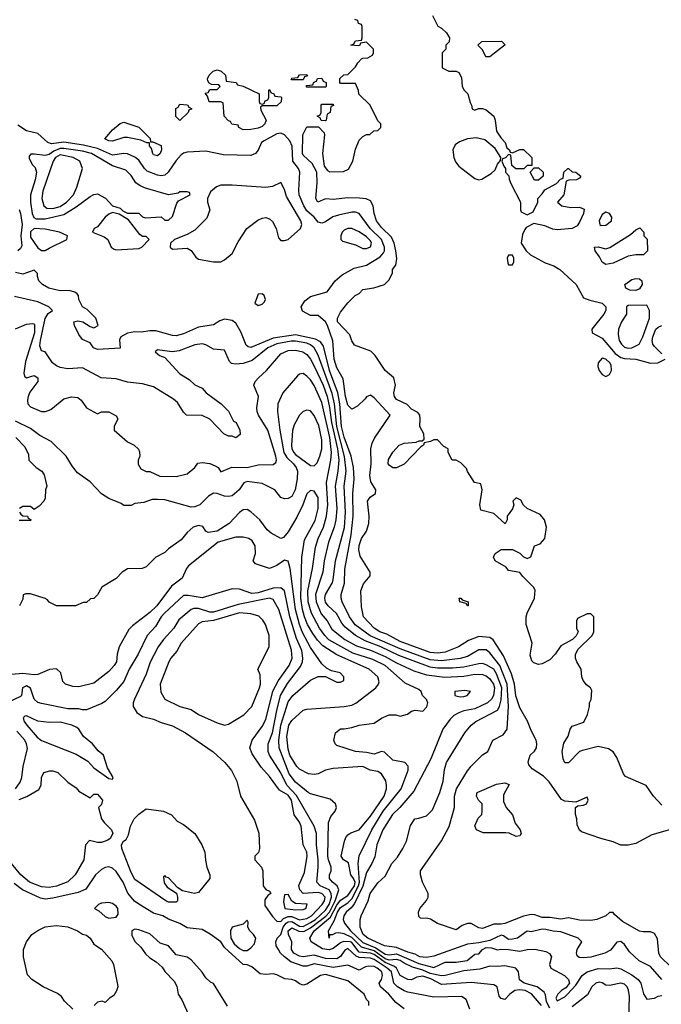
# Model space of a CAD drawing. Header units: inches. Extents: x 1793389 to 1900389, y 320802 to 470796.
# Tile 516 of 656: x 1872713 to 1876147, y 383956 to 389227. Entities that reach past the tile are written whole.
import ezdxf

# ---------------------------------------------------------------- set-up
doc = ezdxf.new("R2010")
doc.units = ezdxf.units.IN
doc.header["$MEASUREMENT"] = 0
doc.layers.add('B8378', color=7, linetype='Continuous')

msp = doc.modelspace()

# ---------------------------------------------------------------- linework, layer by layer
at = {"layer": 'B8378', "color": 2}
for points, elevation in [([(1874922, 389250), (1874951.6, 389191.6), (1874970, 389182), (1874996.9, 389156.9), (1875014, 389130), (1875011.6, 389108.4), (1874994, 389090), (1874994, 389070), (1874974, 389050), (1874974, 388970), (1875010, 388952), (1875050, 388952), (1875063.6, 388943.6), (1875076.9, 388916.9), (1875082, 388870), (1875092, 388850), (1875111, 388831), (1875123.6, 388783.6), (1875132, 388770), (1875134, 388750), (1875150, 388742), (1875168.7, 388751.3), (1875190, 388751.3), (1875210, 388744.7), (1875250.7, 388710.7), (1875258, 388690), (1875264.7, 388630), (1875290, 388592), (1875311.3, 388570), (1875321, 388541), (1875334, 388530), (1875338, 388518), (1875350, 388514), (1875390, 388532), (1875410, 388532), (1875454, 388490), (1875454, 388446), (1875430, 388446), (1875412, 388428), (1875368.4, 388428.4), (1875347.3, 388447.3), (1875342, 388502), (1875330, 388506), (1875312.7, 388487.3), (1875298, 388482), (1875294, 388470), (1875303.6, 388443.6), (1875314, 388430), (1875314, 388410), (1875331.6, 388391.6), (1875332.7, 388372.7), (1875342, 388350), (1875394, 388250), (1875394, 388210), (1875398, 388198), (1875430, 388182), (1875462, 388198), (1875486, 388250), (1875486, 388270), (1875510, 388294), (1875523.1, 388316.9), (1875586, 388350), (1875607.3, 388372.7), (1875622, 388378), (1875626, 388410), (1875646, 388430), (1875650, 388431.3), (1875670, 388412), (1875690, 388411.3), (1875716, 388390), (1875710, 388378), (1875694, 388370), (1875652.7, 388367.3), (1875638, 388362), (1875624.7, 388290), (1875592, 388250), (1875614, 388230), (1875662.5, 388222.5), (1875710, 388222.8), (1875733.7, 388213.7), (1875730.6, 388190), (1875710, 388144), (1875696.1, 388123.9), (1875670, 388109.3), (1875590, 388102), (1875565.8, 388105.8), (1875523.2, 388123.2), (1875464.7, 388135.3), (1875424.7, 388115.3), (1875416.9, 388103.1), (1875403.6, 388076.4), (1875398, 388030), (1875424.7, 387990), (1875447.5, 387967.5), (1875525.8, 387925.8), (1875572, 387910), (1875604.7, 387890), (1875691, 387810), (1875730, 387738), (1875764.9, 387724.9), (1875830, 387710.5), (1875850, 387690.8), (1875850.7, 387670), (1875838.8, 387650), (1875776, 387570), (1875778, 387550), (1875830, 387521.6), (1875900.4, 387440.4), (1875930, 387418.7), (1875950, 387413.1), (1876010, 387410.4), (1876090, 387387.7), (1876129.3, 387390.7), (1876168, 387410)], 190), ([(1876150, 385022.7), (1876105.2, 385070), (1876067, 385127), (1875956, 385176), (1875944, 385190), (1875910, 385278), (1875890, 385308), (1875864.7, 385324.7), (1875810, 385336), (1875725.2, 385314.8), (1875710, 385309.2), (1875650, 385249), (1875630, 385249), (1875622, 385270), (1875616, 385310), (1875626.3, 385353.7), (1875649.1, 385390.9), (1875659, 385430), (1875670, 385444.7), (1875732.7, 385467.3), (1875752.5, 385507.5), (1875762, 385550), (1875762, 385570), (1875772.3, 385587.7), (1875775.5, 385635.5), (1875768.7, 385650), (1875746.6, 385666.6), (1875729, 385690), (1875722, 385710), (1875718, 385750), (1875695.3, 385790), (1875688.7, 385810), (1875688.7, 385830), (1875702, 385858), (1875778, 385930), (1875786, 385950), (1875786, 386030), (1875770, 386046), (1875750, 386046), (1875698, 386022), (1875694, 386010), (1875694, 385970), (1875702, 385950), (1875691.1, 385928.9), (1875671, 385909), (1875610, 385875.3), (1875578.8, 385830), (1875550, 385801.2), (1875510, 385779), (1875490, 385775.3), (1875464.7, 385784.7), (1875454.6, 385794.6), (1875445.6, 385825.6), (1875455.3, 385890), (1875424, 385990), (1875424, 386030), (1875428.7, 386050), (1875469, 386130), (1875472.7, 386172.7), (1875464, 386190), (1875405.6, 386245.6), (1875390, 386268), (1875330, 386278), (1875317.2, 386297.2), (1875258, 386330), (1875249, 386350), (1875258, 386370), (1875290, 386391), (1875350.8, 386390.8), (1875390, 386371.3), (1875410, 386351.3), (1875430, 386342), (1875448.4, 386351.6), (1875468.7, 386410), (1875498, 386422), (1875524, 386450), (1875533.2, 386510), (1875522, 386550), (1875498.6, 386578.6), (1875428.7, 386610), (1875409.2, 386629.2), (1875394.6, 386654.6), (1875370, 386668), (1875352, 386650), (1875358, 386630), (1875350.9, 386609.1), (1875322, 386570), (1875322, 386550), (1875311.6, 386528.4), (1875250, 386584), (1875182, 386602), (1875175.3, 386630), (1875188, 386710), (1875182, 386742), (1875148, 386750), (1875110, 386808), (1875104, 386824), (1875074.6, 386854.6), (1875050, 386868.7), (1875028, 386870), (1875006, 386910), (1875006, 386930), (1874983.1, 386943.1), (1874950, 386978), (1874930, 386978), (1874911.6, 386968.4), (1874878, 386962), (1874874, 386950), (1874859.6, 386940.4), (1874770, 386848), (1874730, 386828.7), (1874710, 386829), (1874690, 386842), (1874685.2, 386850), (1874687.2, 386872.8), (1874710, 386911.3), (1874744, 386950), (1874770, 386960.7), (1874835.3, 386964.7), (1874852, 386972), (1874868, 386972), (1874878, 386982), (1874875.3, 387010), (1874854, 387050), (1874857.2, 387090), (1874854, 387110), (1874844, 387124), (1874810, 387142), (1874787.2, 387167.2), (1874730, 387194), (1874719.3, 387210), (1874716, 387230), (1874724, 387270), (1874715.3, 387310), (1874669, 387350), (1874615.3, 387430), (1874592.9, 387452.9), (1874505.6, 387485.6), (1874490, 387508), (1874479.3, 387539.3), (1874413.2, 387610), (1874413.2, 387630), (1874430, 387661), (1874470, 387712), (1874508, 387750), (1874530, 387762), (1874550, 387782), (1874608.4, 387791.6), (1874666, 387810), (1874690, 387834), (1874708, 387872), (1874708.7, 387890), (1874726.3, 387913.7), (1874732, 387948), (1874726.3, 387990), (1874717.6, 388030), (1874703.1, 388063.1), (1874650, 388114.5), (1874623, 388150), (1874609.6, 388190), (1874604.5, 388230), (1874590, 388257.2), (1874567.3, 388267.3), (1874532.1, 388272.1), (1874470, 388273.2), (1874390, 388264), (1874350, 388268), (1874308, 388250), (1874298, 388270), (1874305.6, 388354.4), (1874302.7, 388410), (1874277.6, 388457.6), (1874230, 388501.2), (1874226, 388510), (1874228.9, 388611.1), (1874250, 388654), (1874312.7, 388652.7), (1874342, 388622), (1874344.7, 388610), (1874333, 388510), (1874343, 388443), (1874359.8, 388419.8), (1874372.8, 388412.8), (1874446.3, 388413.7), (1874472.9, 388427.1), (1874495.3, 388470), (1874510, 388534), (1874530, 388582), (1874550, 388602), (1874570, 388612), (1874587.3, 388612.7), (1874608.7, 388631.3), (1874630, 388634), (1874646, 388650), (1874646, 388670), (1874630, 388686), (1874588, 388770), (1874528.4, 388828.4), (1874527.3, 388847.3), (1874510, 388886), (1874430, 388886), (1874426, 388890), (1874427.3, 388912.7), (1874448.4, 388931.6), (1874470, 388934), (1874510, 388974), (1874523.1, 388996.9), (1874543.1, 389016.9), (1874550, 389022), (1874576.4, 389023.6), (1874602, 389038), (1874606, 389050), (1874606, 389070), (1874570, 389106), (1874538, 389102), (1874534, 389090), (1874527.3, 389087.3), (1874486, 389090), (1874502, 389098), (1874510, 389114), (1874542, 389118), (1874546, 389130), (1874546, 389190), (1874542, 389202), (1874527.3, 389207.3), (1874522, 389222), (1874507.3, 389227.3)], 190), ([(1876190.3, 384889.7), (1876096.2, 384863.8), (1876010, 384817), (1875970, 384807.6), (1875930, 384807.6), (1875890, 384827), (1875823.2, 384843.2), (1875720.2, 384880.2), (1875708.7, 384888.7), (1875696.4, 384916.4), (1875695.3, 384950), (1875688.4, 384971.6), (1875688, 385010), (1875700.4, 385019.6), (1875730, 385022), (1875746, 385030), (1875755.3, 385050), (1875750, 385066), (1875690, 385038), (1875630, 385044), (1875612.3, 385052.3), (1875547.7, 385147.7), (1875517.2, 385177.2), (1875456.5, 385216.5), (1875438, 385238), (1875434.6, 385254.6), (1875445.2, 385290), (1875469.3, 385310.7), (1875479, 385330), (1875481.2, 385350), (1875477.2, 385370), (1875450, 385422), (1875431.4, 385471.4), (1875390, 385544), (1875367.9, 385607.9), (1875361, 385670), (1875345.2, 385725.2), (1875302.4, 385822.4), (1875247.9, 385907.9), (1875230, 385920.5), (1875170, 385924.7), (1875116, 385904), (1875061, 385870), (1874990, 385841.7), (1874950, 385835.6), (1874910, 385839.8), (1874750, 385899.2), (1874678.2, 385938.2), (1874641.2, 385950), (1874609.5, 385970), (1874554, 386030), (1874543.2, 386083.2), (1874539, 386170), (1874552.9, 386207.1), (1874588.7, 386250), (1874588.7, 386270), (1874535.5, 386355.5), (1874527.6, 386390), (1874530, 386412), (1874542.7, 386450), (1874568.7, 386490), (1874582, 386530), (1874584, 386570), (1874575.3, 386650), (1874588.9, 386671.1), (1874618, 386690), (1874619, 386710), (1874592.5, 386752.5), (1874586.8, 386786.8), (1874593.6, 386850), (1874592.3, 386930), (1874599.3, 386960.7), (1874612.3, 386987.7), (1874695.3, 387110), (1874610, 387202), (1874590, 387218), (1874570, 387208.7), (1874563, 387197), (1874521.6, 387158.4), (1874490, 387142), (1874476.2, 387156.2), (1874470, 387164), (1874456.4, 387210), (1874443.7, 387303.7), (1874410, 387364), (1874395.8, 387410), (1874388.4, 387508.4), (1874361, 387590), (1874350, 387609.6), (1874310, 387644), (1874270, 387644), (1874226, 387666), (1874219, 387690), (1874238.6, 387721.4), (1874270, 387744.7), (1874358, 387770), (1874402, 387830), (1874438.4, 387861.6), (1874502.9, 387897.1), (1874570, 387912.7), (1874642, 387958), (1874661.1, 387978.9), (1874666, 387990), (1874665.7, 388010), (1874649.7, 388050), (1874589.7, 388110), (1874529.7, 388189.7), (1874510, 388196.9), (1874490, 388196.3), (1874419.5, 388180.5), (1874388.9, 388171.1), (1874350, 388144.5), (1874330, 388138), (1874310, 388142.7), (1874289.6, 388170), (1874250, 388204.7), (1874233.7, 388230), (1874209.7, 388290), (1874206.2, 388313.8), (1874211.8, 388410), (1874205.1, 388430), (1874174.7, 388470), (1874172.1, 388550), (1874158.9, 388578.9), (1874130, 388611.5), (1874110, 388620.5), (1874090, 388615.6), (1874021.2, 388578.8), (1874008, 388570), (1873990, 388529), (1873974.8, 388510), (1873950, 388500.9), (1873804.1, 388504.1), (1873710, 388522.7), (1873610, 388518), (1873590, 388512.3), (1873576.4, 388503.6), (1873550, 388472.7), (1873507.3, 388410), (1873490, 388395.1), (1873470, 388391.8), (1873450, 388394), (1873395.6, 388415.6), (1873380.7, 388430), (1873350, 388475.1), (1873330, 388491.8), (1873290, 388509.6), (1873270, 388511.6), (1873210, 388502), (1873130, 388536.8), (1873055.2, 388555.2), (1872950, 388570.8), (1872882.9, 388562.9), (1872863.7, 388570), (1872810, 388617), (1872750, 388632.3), (1872703.3, 388663.3)], 194), ([(1872710, 388210.8), (1872717.6, 388190), (1872726.7, 388130), (1872718.3, 388070), (1872723.8, 388016.2), (1872717.4, 388002.6), (1872702.8, 387990)], 194), ([(1876197.7, 384157.7), (1876142.4, 384210), (1876134.7, 384230), (1876126.6, 384306.6), (1876110, 384335.3), (1876090, 384344), (1876050, 384344), (1876030, 384348.7), (1875939.1, 384399.1), (1875897, 384437), (1875890, 384448.7), (1875870, 384448.7), (1875850.6, 384429.4), (1875802, 384410), (1875770, 384404.5), (1875710, 384406.6), (1875650, 384419.3), (1875610, 384411.8), (1875550, 384421.6), (1875510, 384420.5), (1875470, 384435.1), (1875450, 384437.4), (1875410, 384428.4), (1875310, 384389.7), (1875290, 384385.4), (1875250, 384386), (1875190, 384362.7), (1875170, 384366), (1875130, 384389.5), (1875110, 384389.5), (1875081.6, 384378.4), (1875050, 384355.3), (1874950, 384388.7), (1874912.5, 384412.5), (1874890, 384417.2), (1874870, 384415.3), (1874858, 384418), (1874850, 384426), (1874848, 384450), (1874855.3, 384470), (1874890, 384512), (1874899, 384530), (1874899, 384550), (1874868.9, 384611.1), (1874859, 384650), (1874859, 384670), (1874970, 384831), (1875011.5, 384908.5), (1875040.7, 385010), (1875040.5, 385070), (1875051.8, 385110), (1875110, 385206), (1875130, 385230.8), (1875190, 385291.3), (1875218, 385310), (1875246, 385370), (1875300.4, 385399.6), (1875322, 385430), (1875328.6, 385550), (1875322.3, 385670), (1875282.4, 385770), (1875230, 385838.4), (1875210, 385853.6), (1875170, 385853.3), (1875110, 385818), (1875070, 385807.1), (1874970, 385795.5), (1874910, 385800.3), (1874750, 385858.9), (1874589.3, 385929.3), (1874508.3, 385988.3), (1874478.5, 386030), (1874438.7, 386110), (1874433, 386130), (1874434.3, 386150), (1874450.9, 386210), (1874453.5, 386286.5), (1874486.8, 386470), (1874497.6, 386570), (1874496.4, 386690), (1874502.7, 386770), (1874499.8, 386830), (1874487, 386890), (1874450, 386992), (1874435.8, 387050), (1874426.8, 387170), (1874416.5, 387230), (1874370.7, 387350), (1874338.7, 387478.7), (1874322.5, 387502.5), (1874296.4, 387516.4), (1874190, 387540.3), (1874070, 387522.2), (1873950, 387471.8), (1873935.9, 387475.9), (1873925.6, 387485.6), (1873896.8, 387556.8), (1873870, 387602), (1873850, 387616.2), (1873810, 387624.5), (1873784.7, 387615.3), (1873750, 387593.2), (1873670, 387580.7), (1873590, 387545.1), (1873550, 387535.1), (1873530, 387536), (1873441.5, 387561.5), (1873410, 387562), (1873365.8, 387554.2), (1873330, 387556.3), (1873290.2, 387549.7), (1873254, 387530), (1873246.8, 387513.2), (1873251, 387469), (1873130, 387461.2), (1873108, 387470), (1873090, 387498), (1873050, 387515.3), (1873030, 387542), (1873006.6, 387590), (1873002, 387610), (1873024.8, 387615.2), (1873050.3, 387610.3), (1873090, 387584), (1873110, 387578), (1873132.3, 387590), (1873120.7, 387630), (1873074.9, 387674.9), (1873049.4, 387690), (1873028.7, 387730), (1873028, 387750), (1873020.4, 387760.4), (1873008.9, 387768.9), (1872978, 387778), (1872930, 387776), (1872868.7, 387790), (1872835.3, 387810), (1872815.3, 387830), (1872808, 387852), (1872808, 387868), (1872790, 387886), (1872730, 387864), (1872690, 387873.2)], 198), ([(1876149.3, 384090), (1876090, 384159.3), (1876029.2, 384190), (1875977.6, 384237.6), (1875950, 384276), (1875930, 384292), (1875910, 384289), (1875874.4, 384245.6), (1875844.7, 384230), (1875770, 384209.6), (1875730, 384204.5), (1875707.2, 384207.2), (1875696.5, 384216.5), (1875692.7, 384230), (1875696, 384250), (1875722, 384290), (1875702, 384310), (1875610, 384343.6), (1875567.7, 384347.7), (1875530, 384357.6), (1875510, 384358.7), (1875450, 384344.2), (1875430, 384347.3), (1875378, 384310), (1875350, 384304.5), (1875330, 384302.7), (1875303.2, 384323.2), (1875290, 384326.6), (1875230, 384298.4), (1875170, 384285.3), (1875110, 384279.1), (1874930, 384213.6), (1874890, 384207.2), (1874855.3, 384210), (1874830, 384225.4), (1874790, 384235.8), (1874730, 384261), (1874665.2, 384270), (1874576, 384310), (1874552, 384330), (1874535.1, 384370), (1874536, 384410), (1874540.9, 384430), (1874578, 384510), (1874589.4, 384550), (1874630, 384606), (1874670, 384642), (1874704, 384710), (1874735.1, 384744.9), (1874764, 384790), (1874784, 384830), (1874805.6, 384914.4), (1874828, 384950), (1874850, 384952), (1874890, 384964.7), (1874923.2, 384996.8), (1874960.9, 385090), (1874979.5, 385150), (1874986.3, 385213.7), (1874997.2, 385250), (1875096, 385410), (1875129.4, 385450), (1875155.1, 385470), (1875270, 385530.5), (1875281.1, 385550), (1875290, 385586), (1875293.7, 385650), (1875265, 385725), (1875250, 385749.6), (1875210, 385774.3), (1875190, 385780.5), (1875170, 385779.7), (1875090, 385761.5), (1875030, 385756.1), (1874950, 385756.1), (1874910, 385760.9), (1874743, 385823), (1874645.6, 385870), (1874562.9, 385902.9), (1874510, 385931.1), (1874454.7, 385974.7), (1874436.4, 385996.4), (1874408.9, 386048.9), (1874363.6, 386090), (1874350, 386109.4), (1874346.6, 386130), (1874349.7, 386150), (1874385.1, 386210), (1874391.3, 386228.7), (1874403.1, 386330), (1874450.7, 386509.3), (1874456.1, 386590), (1874449.8, 386729.8), (1874459.8, 386810), (1874451.8, 386888.2), (1874411.1, 387050), (1874397.4, 387170), (1874385.6, 387225.6), (1874310, 387432), (1874289.7, 387470), (1874270, 387486), (1874250, 387494.8), (1874190, 387507), (1874166.7, 387506.7), (1874090, 387492.3), (1874041.6, 387470), (1873957.7, 387402.2), (1873910, 387387.3), (1873870, 387382.7), (1873846.6, 387386.6), (1873836.5, 387396.5), (1873810, 387458), (1873750, 387464), (1873710, 387486), (1873690, 387492), (1873650, 387487), (1873566.4, 387453.6), (1873529.3, 387449.3), (1873450, 387459), (1873438, 387450), (1873462, 387430), (1873490, 387418), (1873570, 387330.7), (1873620.7, 387300.7), (1873650, 387272), (1873690, 387254), (1873711.3, 387230), (1873792, 387170), (1873830, 387132), (1873858, 387078), (1873871, 387070), (1873892, 387030), (1873892.7, 387007.3), (1873870, 386988), (1873850, 386998), (1873830, 386998), (1873806, 387010), (1873730, 387088), (1873690, 387108), (1873606, 387110), (1873590, 387126), (1873557.2, 387177.2), (1873536, 387196), (1873430, 387261.2), (1873370, 387277.2), (1873290, 387286.6), (1873230, 387305.1), (1873149.6, 387309.6), (1873050, 387364), (1872970, 387358), (1872930, 387365.2), (1872910, 387374), (1872889, 387390), (1872850, 387448.7), (1872830, 387455.3), (1872821, 387481), (1872823.5, 387510), (1872850, 387626.8), (1872864.8, 387655.2), (1872888, 387670), (1872868.7, 387690), (1872810, 387717), (1872685.8, 387745.8)], 202), ([(1872690, 387572), (1872750, 387598), (1872781.2, 387601.2), (1872790, 387599), (1872792.8, 387592.8), (1872792.9, 387550), (1872743.5, 387396.5), (1872735.5, 387335.5), (1872739, 387319), (1872749.1, 387309.1), (1872790, 387321.6), (1872809.3, 387310), (1872809.5, 387290), (1872766.5, 387233.5), (1872757.6, 387210), (1872754, 387190), (1872757, 387170), (1872770, 387155.1), (1872830, 387129), (1872851.1, 387128.9), (1872879.8, 387140.2), (1872950, 387197.2), (1872990, 387209), (1873024.7, 387204.7), (1873042, 387190), (1873070, 387148.7), (1873130, 387118), (1873150, 387128), (1873190, 387128), (1873230, 387106), (1873238, 387090), (1873218, 387050), (1873218, 387030), (1873290, 386968), (1873326, 386950), (1873348.4, 386928.4), (1873354.6, 386914.6), (1873355.3, 386890), (1873348, 386870), (1873348, 386848), (1873362, 386822), (1873390, 386808), (1873410, 386808), (1873463.1, 386783.1), (1873550, 386782), (1873610, 386795.3), (1873650.7, 386829.3), (1873666.8, 386853.2), (1873690, 386857.2), (1873730, 386852), (1873759.1, 386839.1), (1873775.3, 386830), (1873790, 386806), (1873848.4, 386831.6), (1873930, 386829.7), (1873990, 386843.6), (1874070, 386846.6), (1874084, 386856), (1874087.7, 386870), (1874083.1, 386890), (1874041.3, 387030), (1873990.6, 387110), (1873984, 387130), (1873982, 387150), (1873990.5, 387210), (1873966, 387270), (1873974, 387290), (1873990.7, 387310), (1874034.8, 387350), (1874110, 387438), (1874150, 387455.6), (1874190, 387458.7), (1874229, 387450), (1874250, 387434), (1874270, 387409.4), (1874290, 387372.3), (1874338, 387270), (1874358.2, 387210), (1874371.7, 387151.7), (1874382.5, 387070), (1874414.3, 386930), (1874420.7, 386870), (1874416.4, 386810), (1874401.5, 386730), (1874409.8, 386610), (1874405.7, 386550), (1874395.8, 386510), (1874365.1, 386430), (1874343, 386330), (1874334.7, 386270), (1874296.8, 386150), (1874299.3, 386110), (1874327, 386047), (1874359.5, 386010), (1874384, 385964), (1874454, 385910), (1874515.3, 385875.3), (1874591.4, 385851.4), (1874670, 385818.8), (1874730, 385783.5), (1874822, 385742), (1874890, 385720.4), (1874988.3, 385708.3), (1875090, 385713.7), (1875150, 385723.1), (1875190, 385721.7), (1875210, 385715.4), (1875230, 385698.7), (1875248.2, 385670), (1875253.5, 385650), (1875249.6, 385610), (1875238.4, 385590), (1875217, 385570), (1875150, 385538.4), (1875090, 385528.2), (1875062.6, 385517.4), (1875036.9, 385503.1), (1875016.6, 385483.4), (1874977.2, 385430), (1874913, 385270), (1874822.5, 385097.5), (1874747.6, 385010), (1874708, 384972.1), (1874656.3, 384890), (1874624.7, 384810), (1874613.7, 384746.3), (1874598.4, 384710), (1874570, 384662.8), (1874550.5, 384589.5), (1874504.6, 384495.4), (1874487.3, 384472.7), (1874459.6, 384450), (1874448, 384430), (1874444.2, 384410), (1874451.6, 384390), (1874484.2, 384350), (1874550, 384287.1), (1874618.6, 384258.6), (1874670, 384225), (1874690, 384221), (1874730, 384225.7), (1874850, 384174.1), (1874930, 384152.6), (1874990, 384182.4), (1875050, 384181.6), (1875108.6, 384191.4), (1875150, 384224), (1875170, 384227), (1875190.4, 384250), (1875210, 384259.8), (1875238.6, 384258.6), (1875270, 384247.3), (1875288.9, 384251.1), (1875330, 384249.7), (1875390, 384240.5), (1875430, 384249.6), (1875470, 384252), (1875530, 384239), (1875549, 384229), (1875559, 384210), (1875549.2, 384170), (1875556, 384150), (1875629.6, 384110), (1875649.7, 384090), (1875656, 384070), (1875636.2, 384043.8), (1875613.2, 384030), (1875592.7, 384010), (1875582.7, 383990), (1875590, 383975.3), (1875630, 383997), (1875644.9, 384010), (1875690, 384059), (1875724, 384110), (1875750, 384129.4), (1875810, 384147.6), (1875870, 384147), (1875910, 384152.3), (1875930, 384146.6), (1875990, 384114), (1876023.7, 384090), (1876037, 384070), (1876052.1, 384012.1), (1876070, 383984), (1876110, 383989.2), (1876130, 383999.3), (1876150, 384002.7)], 206), ([(1876150, 387439), (1876110, 387478), (1876101.6, 387490), (1876098, 387510), (1876101.1, 387530), (1876118.7, 387570), (1876130, 387581.3), (1876150, 387590.3)], 190), ([(1875550, 383935.8), (1875532.3, 383970), (1875527.2, 384007.2), (1875521, 384021), (1875482.7, 384050), (1875413.2, 384070), (1875387.3, 384087.3), (1875382.7, 384130), (1875369.4, 384149.4), (1875310, 384162.7), (1875270, 384158), (1875230, 384160.9), (1875175.4, 384144.6), (1875090, 384135.3), (1874990.2, 384109.8), (1874970, 384108.7), (1874910, 384121.7), (1874870, 384138.8), (1874814.6, 384154.6), (1874770, 384175.8), (1874750, 384191.3), (1874730, 384196.8), (1874690, 384193.1), (1874670, 384200.4), (1874610, 384242.5), (1874542.8, 384262.8), (1874490, 384313.3), (1874450, 384334.5), (1874420.7, 384339.3), (1874403, 384337), (1874388, 384328), (1874372, 384328), (1874369, 384310), (1874366, 384350), (1874396.6, 384403.3), (1874413.4, 384450), (1874430, 384475), (1874470, 384500.2), (1874490, 384521.2), (1874527.3, 384590), (1874531.1, 384611.1), (1874525.1, 384710), (1874530, 384751), (1874598.3, 384890), (1874659.1, 384990), (1874755.6, 385110), (1874792.7, 385210), (1874792, 385232), (1874775.3, 385250), (1874710, 385263.7), (1874665.6, 385305.6), (1874650, 385309.2), (1874610, 385296), (1874570, 385305.1), (1874510, 385309.6), (1874410, 385342), (1874402, 385350), (1874395.3, 385370), (1874404, 385410), (1874429.4, 385430.6), (1874450, 385430.7), (1874490, 385437.3), (1874529.6, 385450.4), (1874610, 385460.5), (1874650, 385487.3), (1874690, 385506.8), (1874725.4, 385505.4), (1874750, 385498), (1874788, 385510), (1874810, 385526), (1874829.1, 385530.9), (1874870, 385525.5), (1874891.5, 385548.5), (1874897.2, 385570), (1874890, 385588), (1874869.3, 385609.3), (1874862, 385630), (1874850, 385642), (1874776.2, 385676.2), (1874669.5, 385770), (1874602.7, 385802.7), (1874495.7, 385835.7), (1874368.3, 385908.3), (1874346.6, 385930), (1874317.7, 385970), (1874275.6, 386050), (1874257.2, 386110), (1874255.8, 386170), (1874279.8, 386290), (1874296.4, 386403.6), (1874311.2, 386450), (1874339.1, 386510), (1874355.1, 386570), (1874362.7, 386630), (1874356, 386750), (1874379.1, 386870), (1874382, 386910), (1874372.2, 386990), (1874330, 387177.2), (1874290, 387269.3), (1874270, 387299.3), (1874250, 387319.3), (1874230, 387332.7), (1874210, 387329), (1874199.8, 387320.2), (1874121, 387230), (1874094.8, 387170), (1874093.4, 387130), (1874105.7, 387030), (1874126.9, 386910), (1874143.4, 386883.4), (1874178, 386850), (1874192.2, 386830), (1874199.5, 386810), (1874198, 386770), (1874187.3, 386710), (1874170, 386675.3), (1874150, 386664), (1874130, 386662), (1874110, 386668.7), (1874078, 386710), (1874010, 386744), (1873930, 386754.5), (1873913, 386747), (1873888.4, 386710), (1873850, 386678.9), (1873830, 386674.3), (1873810, 386675.8), (1873770, 386691.6), (1873750, 386692), (1873723.7, 386676.3), (1873677.3, 386630), (1873650, 386619.6), (1873630, 386617.6), (1873490, 386656.2), (1873450, 386659), (1873422, 386658), (1873376.9, 386643.1), (1873330, 386638), (1873310, 386626), (1873270, 386626), (1873256.4, 386636.4), (1873190, 386664), (1873150, 386689), (1873090, 386752.7), (1873022, 386802), (1872995.1, 386835.1), (1872960.9, 386890), (1872881.2, 386970), (1872820.7, 387000.7), (1872770, 387038), (1872690, 387078)], 210), ([(1872692, 386990), (1872739.8, 386939.8), (1872759.6, 386899.6), (1872762, 386870), (1872802, 386830), (1872830.7, 386810.7), (1872844.7, 386790), (1872858, 386730), (1872852, 386710), (1872850, 386666), (1872842, 386650), (1872816.9, 386623.1), (1872790, 386606), (1872770, 386622), (1872730, 386622), (1872712, 386610)], 210), ([(1875506, 383950), (1875452.2, 384012.2), (1875419.3, 384030), (1875390, 384034.2), (1875364, 384030), (1875336.3, 384010), (1875310, 383982), (1875290, 383988), (1875280.2, 384000.2), (1875268.7, 384050), (1875250, 384061.2), (1875130, 384073.3), (1874970, 384063), (1874913.1, 384093.1), (1874870, 384107.9), (1874838.6, 384101.4), (1874810, 384087.8), (1874790, 384089.7), (1874750, 384111.2), (1874729.9, 384149.9), (1874719.3, 384159.3), (1874670, 384179.6), (1874610, 384222.7), (1874590, 384230.9), (1874530, 384235.7), (1874490, 384287.1), (1874482.9, 384290), (1874446.6, 384293.4), (1874430, 384286), (1874390, 384255.3), (1874370, 384248.7), (1874334.2, 384254.2), (1874272.7, 384290), (1874266, 384310), (1874289.8, 384350), (1874377.2, 384422.8), (1874410, 384486.4), (1874430, 384514.6), (1874470, 384539.1), (1874504.8, 384590), (1874507.9, 384610), (1874500.4, 384630), (1874484.7, 384650), (1874473.5, 384713.5), (1874446.6, 384730), (1874434.5, 384750), (1874452.3, 384830), (1874459.3, 384850), (1874470, 384862.8), (1874485.6, 384874.4), (1874530, 384890.5), (1874590, 384964.4), (1874664.7, 385070), (1874675.6, 385110), (1874676.2, 385130), (1874673, 385153), (1874649.6, 385189.6), (1874630, 385202.7), (1874589.6, 385209.6), (1874550, 385229.2), (1874390, 385219.3), (1874350, 385209.3), (1874310, 385189.4), (1874290, 385186), (1874258, 385190), (1874210, 385215.1), (1874197, 385230), (1874159.7, 385290), (1874150, 385322), (1874142.7, 385390), (1874154, 385450), (1874170, 385475.8), (1874230, 385530.6), (1874250, 385536.3), (1874450, 385550.5), (1874490, 385558), (1874511.5, 385568.5), (1874619, 385650), (1874634, 385670), (1874636.5, 385683.5), (1874629.2, 385710), (1874582.7, 385750), (1874410, 385826.6), (1874335.9, 385875.9), (1874306.3, 385906.3), (1874281.8, 385941.8), (1874253.5, 385990), (1874237.2, 386030), (1874226.2, 386070), (1874218.5, 386130), (1874222.4, 386350), (1874237.7, 386442.3), (1874293.9, 386546.1), (1874309.7, 386610), (1874309.7, 386669.7), (1874290, 386703.7), (1874270, 386706.6), (1874250, 386689.3), (1874228.8, 386630), (1874196.4, 386563.6), (1874150, 386486), (1874125.2, 386454.8), (1874110, 386449.3), (1874059.1, 386479.1), (1874036.9, 386496.9), (1873998, 386550), (1873950, 386593.2), (1873930, 386605.2), (1873910, 386604), (1873890, 386589), (1873833.4, 386530), (1873770, 386489.7), (1873722, 386482), (1873708.9, 386488.9), (1873694, 386514), (1873670, 386519), (1873642, 386510), (1873610, 386482), (1873578, 386442), (1873510, 386395.3), (1873490, 386375.3), (1873442, 386350), (1873390, 386298), (1873368.4, 386288.4), (1873290, 386288), (1873262, 386270), (1873230, 386235.3), (1873152, 386190), (1873130, 386148), (1873110, 386128), (1873092.7, 386127.3), (1873070, 386108), (1873052.7, 386107.3), (1873011.1, 386088.9), (1872910, 386088.7), (1872870, 386108.7), (1872862, 386122), (1872849.1, 386129.1), (1872770, 386153.2), (1872746, 386154), (1872732, 386148), (1872730, 386126), (1872711.1, 386088.9)], 214), ([(1872712, 386590), (1872719.6, 386579.6), (1872730, 386572), (1872754, 386570), (1872758, 386558), (1872774, 386550), (1872770, 386546), (1872710, 386546)], 210), ([(1875122.7, 383930), (1875102.7, 383982.7), (1875078.4, 383998.4), (1874930, 383994), (1874790, 384020.5), (1874770, 384027.8), (1874734.5, 384050), (1874715.1, 384070), (1874702.2, 384130), (1874679.8, 384150), (1874610, 384196.8), (1874590, 384202.5), (1874530, 384206.2), (1874513.3, 384213.3), (1874470, 384255.1), (1874453.1, 384246.9), (1874430, 384212.3), (1874410, 384200.5), (1874350, 384202.2), (1874290, 384220.3), (1874230, 384210.9), (1874210, 384213.3), (1874179.7, 384230), (1874168, 384250), (1874169.6, 384290), (1874151.1, 384330), (1874150, 384350.4), (1874170, 384366), (1874207.2, 384347.2), (1874234.6, 384345.4), (1874270, 384365.1), (1874351.8, 384428.2), (1874370.6, 384449.4), (1874401.8, 384510), (1874420.5, 384570), (1874411.6, 384590), (1874387.3, 384610), (1874371.6, 384630), (1874371.6, 384650), (1874380.7, 384670), (1874380.5, 384690), (1874365.4, 384730), (1874363.1, 384750), (1874366.6, 384930), (1874378, 384962), (1874402, 384990), (1874409, 385010), (1874404, 385030), (1874374.2, 385054.2), (1874270, 385082.9), (1874257.2, 385090), (1874190, 385145.6), (1874155.1, 385190), (1874102.7, 385330), (1874100.8, 385370), (1874110.7, 385450), (1874150, 385576.3), (1874174.5, 385610), (1874270, 385690.8), (1874310, 385710.8), (1874350, 385712), (1874410, 385681), (1874430, 385681), (1874448, 385690), (1874448.7, 385710), (1874428, 385730), (1874381.2, 385741.2), (1874356, 385756), (1874330, 385779), (1874270, 385867), (1874226.1, 385946.2), (1874209.8, 385990), (1874189.8, 386070), (1874160.5, 386290), (1874150, 386328.7), (1874130, 386334), (1874090, 386305.2), (1874050, 386288.7), (1873974.6, 386314.6), (1873962, 386330), (1873976, 386370), (1873974, 386410), (1873956.6, 386436.6), (1873939, 386450), (1873910, 386456.2), (1873870, 386457), (1873774.8, 386430), (1873616.7, 386303.3), (1873605.5, 386290), (1873583, 386237), (1873525.3, 386194.7), (1873447.3, 386090), (1873410, 386053.2), (1873317.3, 385982.7), (1873298, 385962), (1873246, 385870), (1873234.8, 385830), (1873230.6, 385790), (1873218.8, 385770), (1873190, 385737.2), (1873110, 385675.1), (1873030, 385655.1), (1872997.5, 385657.5), (1872958, 385670), (1872944.5, 385684.5), (1872934, 385730), (1872910, 385751.6), (1872872.1, 385747.9), (1872810, 385722.7), (1872790, 385719.3), (1872730, 385727), (1872670, 385722)], 218), ([(1874771.6, 383931.6), (1874725.8, 383965.8), (1874689.5, 384010), (1874643.7, 384050), (1874637, 384070), (1874649.6, 384090), (1874654.7, 384110), (1874651.1, 384130), (1874627, 384150), (1874610, 384158), (1874579.6, 384160.4), (1874563.4, 384156.6), (1874530, 384138.7), (1874470, 384166), (1874390, 384153.6), (1874290, 384173.7), (1874250, 384160.5), (1874230, 384159.7), (1874164.4, 384184.4), (1874129.6, 384210), (1874109.8, 384229.8), (1874097.6, 384250), (1874086.6, 384270), (1874083.7, 384290), (1874092, 384310), (1874110, 384330.7), (1874123.5, 384370), (1874138.4, 384390), (1874150, 384398.7), (1874170, 384399.8), (1874210, 384374.6), (1874230, 384372.6), (1874270, 384393.7), (1874296.2, 384410), (1874350, 384459.7), (1874370, 384490.3), (1874382.5, 384530), (1874380.6, 384550), (1874370, 384568.4), (1874320.9, 384590), (1874303, 384610), (1874311.3, 384690), (1874309.7, 384730), (1874301.1, 384810), (1874301.3, 384870), (1874289.7, 384909.7), (1874194.6, 385074.6), (1874143.5, 385130), (1874110, 385196.2), (1874049.7, 385289.7), (1874042.4, 385310), (1874043, 385350), (1874065.4, 385410), (1874088.8, 385530), (1874109.8, 385610), (1874146.2, 385673.8), (1874216.2, 385763.8), (1874226.3, 385790), (1874228.2, 385810), (1874222.6, 385850), (1874194.1, 385914.1), (1874158.2, 386030), (1874130, 386169), (1874110, 386186), (1874070, 386184.2), (1873990, 386159.7), (1873955.9, 386155.9), (1873890, 386178), (1873850, 386180.9), (1873690, 386132), (1873614.4, 386145.6), (1873590, 386144.5), (1873488.2, 386050), (1873470.5, 386030), (1873440.3, 385979.7), (1873394.9, 385930), (1873346.4, 385830), (1873299.3, 385750), (1873270, 385685.2), (1873230, 385636), (1873170, 385577.2), (1873153.2, 385566.8), (1873070, 385533.2), (1873050, 385532.7), (1873030, 385538), (1872970, 385538.4), (1872830, 385566), (1872810, 385572.3), (1872790, 385589), (1872770, 385649.2), (1872750, 385661.3), (1872728.5, 385650), (1872723, 385610), (1872716.7, 385603.3), (1872646.8, 385570)], 222), ([(1872689.7, 385110), (1872715.3, 385144.7), (1872724, 385170), (1872731.2, 385230), (1872754.2, 385325.8), (1872749.8, 385350), (1872740.4, 385370), (1872698.4, 385418.4)], 226), ([(1872710, 385052.7), (1872751.9, 385068.1), (1872814.6, 385105.4), (1872828, 385130), (1872828.9, 385171.1), (1872842, 385198), (1872873.6, 385206.4), (1872890, 385206.8), (1872917.1, 385197.1), (1872970, 385146), (1873014.8, 385114.8), (1873030, 385098), (1873090, 385062), (1873110, 385082), (1873130, 385082), (1873156, 385050), (1873150, 385026), (1873134, 385010), (1873151.3, 384950), (1873164.7, 384930), (1873204.7, 384890), (1873211.3, 384870), (1873196.9, 384843.1), (1873185.4, 384834.6), (1873150, 384822), (1873130, 384822), (1873086, 384834), (1873066, 384810), (1873056.3, 384730), (1873010.6, 384650), (1872970, 384612.3), (1872910, 384589.6), (1872870, 384581.6), (1872830, 384586), (1872765.2, 384610), (1872719.3, 384650), (1872670, 384709.4)], 222), ([(1874582, 383950), (1874582, 383970), (1874570, 383982), (1874557.2, 384010), (1874470, 384082.7), (1874350, 384115.8), (1874322.8, 384110), (1874250, 384064.5), (1874230, 384059.3), (1874210, 384065.2), (1874190, 384081.2), (1874170, 384089.2), (1874132.3, 384092.3), (1874090, 384114), (1874070, 384119), (1874030, 384115.3), (1874000.4, 384120.4), (1873956.4, 384156.4), (1873930, 384168), (1873910, 384168.7), (1873810, 384261.2), (1873789.3, 384290), (1873732.7, 384332.7), (1873690, 384357), (1873610, 384366.6), (1873569.6, 384389.6), (1873510, 384412.3), (1873479, 384430), (1873430, 384445.1), (1873350, 384492.3), (1873328.3, 384508.3), (1873291.1, 384551.1), (1873266, 384610), (1873230, 384666.6), (1873210, 384684.5), (1873190, 384692.3), (1873170, 384689.4), (1873150, 384678), (1873119.1, 384650), (1873066.4, 384573.6), (1873025.3, 384554.7), (1872890, 384524.2), (1872850, 384519.7), (1872824.9, 384524.9), (1872728.9, 384568.9), (1872682.9, 384602.9)], 226), ([(1872998, 383930), (1872953.6, 383973.6), (1872937.5, 383997.5), (1872914.8, 384014.8), (1872838, 384050), (1872778, 384090), (1872754.6, 384114.6), (1872734, 384210), (1872734, 384250), (1872748.7, 384290), (1872778, 384330), (1872810, 384350.8), (1872850, 384370.7), (1872910, 384379.1), (1872970, 384370.5), (1873022, 384350), (1873050, 384331), (1873070, 384326), (1873090, 384311.3), (1873110, 384278), (1873150.7, 384250.7), (1873206, 384190), (1873214.8, 384170), (1873236.9, 384063.1), (1873238, 384050), (1873231.1, 384028.9), (1873216.9, 384003.1), (1873194, 383990), (1873170, 383966), (1873154, 383974), (1873130, 383968), (1873112, 383950)], 226), ([(1873825.6, 383945.6), (1873750, 384068), (1873734.6, 384074.6), (1873710, 384098), (1873690, 384128), (1873630, 384195.3), (1873609, 384209), (1873550, 384222), (1873510, 384268.7), (1873464, 384284), (1873410, 384334), (1873350, 384355.3), (1873330, 384358), (1873314, 384350), (1873312.7, 384327.3), (1873330, 384292), (1873362, 384262), (1873387.1, 384227.1), (1873410, 384204.7), (1873443.5, 384183.5), (1873474.8, 384154.8), (1873490, 384132), (1873539.8, 384079.8), (1873553.7, 384053.7), (1873561, 384010), (1873581, 383981), (1873622, 383890)], 230), ([(1875972.5, 383872.5), (1875977.6, 383997.6), (1875972.2, 384032.2), (1875963.6, 384050), (1875950, 384063.6), (1875930, 384069.6), (1875870, 384056.2), (1875850, 384058), (1875830, 384071.8), (1875814.9, 384074.9), (1875796, 384070), (1875774.9, 384050), (1875752, 384008), (1875670, 383943.6)], 210)]:
    msp.add_lwpolyline(points, dxfattribs=dict(at, elevation=elevation))
for points, elevation in [([(1875230, 389028), (1875208.7, 389028.7), (1875190, 389066), (1875166, 389090), (1875186, 389110), (1875291.3, 389111.3), (1875312, 389092)], 190), ([(1874010, 388774), (1874022, 388778), (1874027.3, 388792.7), (1874042, 388798), (1874046, 388810), (1874046, 388850), (1874050, 388854), (1874058, 388838), (1874074, 388830), (1874078, 388818), (1874110, 388814), (1874114, 388810), (1874112.7, 388787.3), (1874090, 388766), (1874010, 388766), (1874002, 388758), (1874003.6, 388743.6), (1874032, 388690), (1874024.7, 388670), (1874010, 388655.3), (1873990, 388646.6), (1873950, 388639), (1873910, 388638), (1873886, 388650), (1873882, 388662), (1873848.4, 388668.4), (1873842, 388682), (1873830, 388686), (1873808, 388710), (1873802, 388782), (1873787.3, 388787.3), (1873727.3, 388787.3), (1873718, 388818), (1873706, 388834), (1873722, 388838), (1873730, 388854), (1873770, 388854), (1873786, 388870), (1873778, 388878), (1873740.4, 388880.4), (1873727.3, 388887.3), (1873720.4, 388900.4), (1873718, 388910), (1873728, 388930), (1873748.9, 388951.1), (1873770, 388958), (1873791.6, 388951.6), (1873814, 388930), (1873818, 388898), (1873871.6, 388891.6), (1873878, 388878), (1873910, 388872), (1873994, 388830), (1873994, 388790), (1873998, 388778)], 190), ([(1874170, 388906), (1874166, 388910), (1874170, 388914), (1874202, 388918), (1874210, 388932), (1874250, 388934), (1874252.7, 388927.3), (1874238, 388922), (1874230, 388906)], 190), ([(1874250, 388866), (1874246, 388870), (1874250, 388874), (1874282, 388878), (1874287.3, 388892.7), (1874302, 388898), (1874307.3, 388912.7), (1874330, 388914), (1874338, 388898), (1874354, 388890), (1874354, 388870), (1874350, 388866)], 190), ([(1873570, 388688), (1873548.4, 388708.4), (1873548.4, 388751.6), (1873562, 388758), (1873570, 388774), (1873611.6, 388771.6), (1873618, 388758), (1873634, 388750), (1873618, 388742), (1873614, 388730)], 190), ([(1874350, 388686), (1874327.3, 388687.3), (1874322, 388702), (1874306, 388710), (1874322, 388718), (1874326, 388730), (1874326, 388770), (1874330, 388774), (1874390, 388774), (1874392.7, 388767.3), (1874378, 388762), (1874374, 388730), (1874358, 388722), (1874354, 388690)], 190), ([(1873414, 388574), (1873426, 388574), (1873470, 388554), (1873471.3, 388531.3), (1873464.7, 388510), (1873450, 388499), (1873430, 388504), (1873426, 388510), (1873418, 388538), (1873407.3, 388552.7), (1873407.3, 388567.3), (1873392.7, 388567.3), (1873362, 388582), (1873290, 388597.2), (1873270, 388597.2), (1873210, 388577.2), (1873190, 388579), (1873168, 388590), (1873210, 388638), (1873250, 388672), (1873270, 388678), (1873351, 388651), (1873411.1, 388591.1)], 190), ([(1875155.5, 388595.5), (1875110, 388589.3), (1875067.1, 388572.9), (1875043.5, 388556.5), (1875031, 388530), (1875037.3, 388490), (1875046, 388466), (1875063.1, 388443.1), (1875150, 388376.3), (1875170, 388370.6), (1875186.8, 388373.2), (1875210, 388386.8), (1875237, 388403), (1875257.2, 388422.8), (1875270, 388454), (1875287.3, 388472.7), (1875288, 388490), (1875258, 388538), (1875203.2, 388583.2)], 190), ([(1872950, 388538.2), (1872930, 388536.8), (1872896.6, 388523.4), (1872870, 388505.1), (1872850, 388499.6), (1872790, 388508), (1872772.7, 388507.3), (1872763.6, 388496.4), (1872763.6, 388483.6), (1872782, 388450), (1872795.3, 388435.3), (1872802.8, 388410), (1872796.4, 388370), (1872770.3, 388290), (1872770.3, 388250), (1872779.5, 388190), (1872788.9, 388168.9), (1872801.4, 388161.4), (1872850, 388160.3), (1872950, 388184.6), (1873014.7, 388225.3), (1873090, 388281.1), (1873110, 388292), (1873130, 388295.3), (1873171.6, 388271.6), (1873210, 388231), (1873250, 388218), (1873264.7, 388204.7), (1873290, 388192), (1873350, 388192), (1873370, 388172), (1873386, 388166), (1873470, 388172), (1873490, 388154), (1873510, 388154), (1873530, 388174), (1873554.6, 388245.4), (1873563.1, 388256.9), (1873626, 388290), (1873622, 388302), (1873610, 388306), (1873570, 388306), (1873562, 388298), (1873510, 388289), (1873385.6, 388325.6), (1873357, 388337), (1873334, 388354), (1873310, 388393.2), (1873281, 388421), (1873210, 388445.1), (1873097, 388510), (1873050, 388522.5)], 198), ([(1872930, 388503.8), (1872905.2, 388490), (1872892.6, 388470), (1872836.5, 388310), (1872832, 388270), (1872841.6, 388230), (1872858, 388218), (1872890, 388216.5), (1872930, 388226.5), (1872963.7, 388250), (1873001.2, 388290), (1873019, 388330), (1873048.7, 388430), (1873034, 388470), (1872999, 388490)], 202), ([(1875490, 388368), (1875468.9, 388368.9), (1875446, 388410), (1875466, 388434), (1875490, 388434), (1875514, 388410), (1875514, 388390)], 190), ([(1874110, 388355.3), (1874066, 388334), (1874030.8, 388329.2), (1873850, 388341.2), (1873790, 388341.2), (1873767.1, 388332.9), (1873734.4, 388305.6), (1873718, 388270), (1873718, 388250), (1873730.7, 388210), (1873715.2, 388164.8), (1873650, 388101.2), (1873610, 388077.2), (1873542, 388050), (1873521, 388030), (1873518, 388010), (1873530, 387998), (1873610, 388004.7), (1873630.7, 387990.7), (1873655.3, 387955.3), (1873670, 387946), (1873750.7, 387930.7), (1873790, 387930.8), (1873810, 387940.7), (1873850, 387976), (1873881.6, 388038.4), (1873928.7, 388110), (1873986.9, 388153.1), (1874010, 388163.8), (1874030, 388168), (1874050, 388160.7), (1874066.7, 388146.7), (1874086, 388110), (1874098.8, 388058.8), (1874110, 388044.7), (1874130, 388044.7), (1874150, 388051.3), (1874215.3, 388110), (1874224, 388130), (1874217.2, 388150), (1874140.9, 388280.9), (1874130, 388318)], 198), ([(1873210, 388195.3), (1873190, 388186.6), (1873170, 388169.3), (1873130, 388119), (1873112, 388110), (1873102, 388090), (1873164.5, 388064.5), (1873184.7, 388050), (1873202.8, 388010), (1873218, 387998), (1873230, 387994.8), (1873350, 388002), (1873366, 388010), (1873406, 388050), (1873390, 388066), (1873370, 388066), (1873356.4, 388076.4), (1873295.3, 388155.3), (1873245.2, 388185.2)], 198), ([(1875850, 388196), (1875830, 388184), (1875814.8, 388150), (1875818, 388130), (1875824.5, 388124.5), (1875850, 388127.3), (1875881.2, 388150), (1875882.7, 388170), (1875870, 388189)], 194), ([(1872790, 388109.4), (1872770, 388092.3), (1872770, 388062.8), (1872810, 388006), (1872830, 387991.3), (1872850, 387992), (1872870, 388004.7), (1872966, 388050), (1872968, 388070), (1872926, 388090), (1872850, 388106.6)], 198), ([(1874490, 388109.2), (1874470, 388109.2), (1874450, 388101.2), (1874438.8, 388090), (1874431, 388070), (1874431.1, 388051.1), (1874440.7, 388040.7), (1874510, 388022), (1874550, 388003), (1874570, 388003), (1874590, 388011.3), (1874596.2, 388030), (1874590, 388044), (1874570, 388064.5), (1874530, 388092)], 198), ([(1876051.6, 387968.4), (1876010, 387969), (1875970, 387961.2), (1875890, 387923.7), (1875850, 387917.2), (1875830, 387928.7), (1875817, 387957), (1875794, 387990), (1875789.4, 388010), (1875810, 388010.5), (1875850, 388000.7), (1875871.9, 388008.1), (1875982, 388078), (1876010, 388102), (1876032.7, 388112.7), (1876054, 388090), (1876054, 388070), (1876071.6, 388051.6), (1876074, 387990)], 190), ([(1875350, 387966), (1875330, 387966), (1875322, 387950), (1875325.4, 387925.4), (1875330, 387914), (1875350, 387914), (1875358, 387930), (1875358, 387950)], 190), ([(1876010, 387777), (1875979.1, 387779.1), (1875957.2, 387790), (1875952.7, 387810), (1875990, 387836.4), (1876010, 387841.6), (1876030, 387840.7), (1876042.8, 387830), (1876044.9, 387810), (1876030, 387787)], 190), ([(1874010, 387759), (1873990, 387758), (1873972, 387710), (1873990, 387698), (1874010, 387704.7), (1874023.1, 387716.9), (1874028.7, 387730), (1874022, 387750)], 198), ([(1876070, 387699), (1875970, 387697.2), (1875961, 387690), (1875960.7, 387650), (1875934.8, 387610), (1875918.8, 387570), (1875916, 387544), (1875922, 387510), (1875933.4, 387490), (1875950, 387473.4), (1875970, 387468.8), (1875990, 387470.4), (1876029.3, 387490), (1876047.6, 387530), (1876084.5, 387630), (1876083.7, 387670)], 194), ([(1875830, 387414.5), (1875808.7, 387390), (1875807, 387370), (1875814, 387350), (1875830, 387328.4), (1875850, 387317.1), (1875870, 387327.3), (1875880.5, 387350), (1875878.2, 387378.2), (1875871.1, 387391.1), (1875850, 387409.6)], 190), ([(1874250, 387136), (1874230, 387129.2), (1874210.8, 387110), (1874181.7, 387058.3), (1874172.3, 387027.7), (1874167.2, 386950), (1874170.4, 386930), (1874179.5, 386910), (1874190, 386899.5), (1874270, 386840.7), (1874290, 386838.8), (1874305.1, 386854.9), (1874319.6, 386890), (1874329.6, 386930), (1874330, 386978), (1874313.9, 387053.9), (1874290, 387109), (1874270, 387133.2)], 214), ([(1874049.6, 386129.6), (1873882.7, 386097.3), (1873750, 386056.3), (1873730, 386055.8), (1873670, 386075.4), (1873644.9, 386075.1), (1873630, 386069.6), (1873565.4, 386014.6), (1873538, 385970), (1873483, 385910), (1873454.9, 385870), (1873411.7, 385788.3), (1873390, 385724), (1873327.3, 385590), (1873320.7, 385570), (1873321, 385550), (1873339.1, 385519.1), (1873370, 385497.3), (1873430, 385482), (1873470, 385464.9), (1873530, 385447.7), (1873601, 385410), (1873747.9, 385307.9), (1873810.5, 385250.5), (1873847.1, 385207.1), (1873874.8, 385150), (1873894.8, 385070), (1873970, 384942), (1873992.8, 384872.8), (1873997.3, 384790), (1873990.5, 384769.5), (1873971, 384750), (1873971, 384730), (1874006.8, 384690), (1874014, 384670), (1874016, 384590), (1874030, 384571.3), (1874050, 384562), (1874058, 384550), (1874041.1, 384538.9), (1874025.1, 384514.9), (1874024.8, 384484.8), (1874066, 384426), (1874090, 384401.1), (1874110, 384400.2), (1874125, 384415), (1874150, 384426.1), (1874170, 384425.8), (1874210, 384409.2), (1874250, 384416.2), (1874274, 384430), (1874331.1, 384490), (1874344, 384510), (1874348.2, 384530), (1874330, 384549.7), (1874310, 384554.4), (1874230, 384549.7), (1874211.8, 384570), (1874207.7, 384592.3), (1874238, 384662), (1874251.3, 384750), (1874249.6, 384770), (1874229.6, 384810), (1874218.7, 384910), (1874210.9, 384930.9), (1874182.4, 384970), (1874168.6, 385050), (1874150, 385075.6), (1874103.5, 385103.5), (1874050, 385175.1), (1874005.4, 385225.4), (1873956.6, 385296.6), (1873945.2, 385330), (1873957.2, 385370), (1874010, 385442.8), (1874030, 385481), (1874067.9, 385632.1), (1874098.9, 385690), (1874155.4, 385770), (1874171.1, 385810), (1874167.5, 385852.5), (1874099.7, 386070), (1874070, 386122.7)], 226), ([(1875110, 386089), (1875102, 386102), (1875068.7, 386110), (1875066, 386130), (1875074, 386130), (1875082, 386122), (1875114, 386110), (1875114, 386090)], 190), ([(1873890, 386051.1), (1873750, 386010.8), (1873690, 386004.5), (1873670, 385992.7), (1873577.3, 385890), (1873553.4, 385846.6), (1873522, 385810), (1873510.6, 385790), (1873464.9, 385670), (1873467.9, 385627.9), (1873490.7, 385590.7), (1873570, 385550.8), (1873630, 385534), (1873670, 385507.3), (1873770, 385462.8), (1873810, 385451), (1873830, 385456), (1873913.4, 385506.6), (1873955.1, 385550), (1873997.2, 385650), (1874001.2, 385670), (1874000.4, 385720.4), (1873988, 385750), (1874048, 385870), (1874048.7, 385930), (1874029.2, 385990), (1874013.6, 386013.6), (1873993.3, 386033.3), (1873950, 386047)], 230), ([(1875096, 385636), (1875042, 385630), (1875042, 385610), (1875070, 385602.8), (1875090, 385604.9), (1875108, 385610), (1875126, 385630)], 210), ([(1872750, 385501.2), (1872740.7, 385499.3), (1872731.3, 385490), (1872736.3, 385470), (1872750.6, 385450), (1872806.5, 385386.5), (1872829.2, 385369.2), (1873016.1, 385296.1), (1873077.3, 385257.3), (1873110, 385222), (1873190, 385166), (1873210, 385162), (1873214, 385170), (1873182.7, 385222.7), (1873162, 385290), (1873133.6, 385313.6), (1873102, 385350), (1873054, 385390), (1873029.2, 385430), (1873018.7, 385438.7), (1872991.4, 385451.4), (1872930, 385467), (1872870, 385464.5), (1872810, 385472.3)], 226), ([(1875370, 384855.3), (1875332.5, 384872.5), (1875314.8, 384874.8), (1875194.6, 384874.6), (1875158, 384890), (1875149, 384911), (1875167.3, 384952.7), (1875187.3, 384972.7), (1875188, 384990), (1875188, 385030), (1875168, 385050), (1875158, 385070), (1875162, 385090), (1875265.2, 385134.8), (1875310, 385142), (1875332.7, 385132.7), (1875302.8, 385077.2), (1875302, 385042), (1875316, 385010), (1875350, 384971), (1875365.5, 384925.5), (1875391.3, 384890), (1875398, 384870), (1875390, 384858)], 194), ([(1873649.4, 384549.4), (1873584.7, 384564.7), (1873560.2, 384580.2), (1873510, 384634), (1873496.4, 384636.4), (1873490, 384646), (1873482, 384638), (1873487.1, 384607.1), (1873502.8, 384582.8), (1873551.6, 384551.6), (1873558, 384530), (1873558, 384510), (1873550, 384504), (1873510, 384503.7), (1873495.3, 384510), (1873330, 384625.2), (1873310, 384662), (1873259, 384790), (1873258, 384810), (1873268, 384830), (1873282, 384838), (1873296, 384864), (1873305.2, 384910), (1873325.2, 384950), (1873350, 384974.8), (1873390, 385002.8), (1873482, 384990), (1873526, 384970), (1873555.9, 384935.9), (1873590, 384918.8), (1873650.7, 384870), (1873687.7, 384810), (1873704, 384770), (1873707.1, 384727.1), (1873714.8, 384690), (1873730.7, 384650), (1873730.8, 384630), (1873670, 384555.3)], 222), ([(1873190, 384502), (1873150, 384498), (1873134, 384490), (1873114, 384470), (1873136.9, 384456.9), (1873170, 384426), (1873190, 384418), (1873230, 384422), (1873240.4, 384439.6), (1873239, 384470), (1873230, 384482), (1873210, 384495.3)], 230), ([(1874150, 384544), (1874130, 384542), (1874124.9, 384504.9), (1874132, 384470), (1874190, 384462.4), (1874230, 384464.4), (1874244, 384470), (1874251.6, 384491.6), (1874190, 384496), (1874169.1, 384509.1)], 230), ([(1873930, 384406), (1873910, 384386), (1873851.1, 384368.9), (1873841, 384350), (1873840.7, 384339.3), (1873844, 384310), (1873860.4, 384280.4), (1873890, 384254.8), (1873910, 384244.7), (1873930, 384244.7), (1873950, 384258), (1873970, 384281), (1873976.2, 384310), (1873965.2, 384330), (1873944, 384350), (1873934, 384370), (1873935.3, 384395.3)], 226)]:
    msp.add_lwpolyline(points, close=True, dxfattribs=dict(at, elevation=elevation))

doc.saveas('drawing.dxf')
